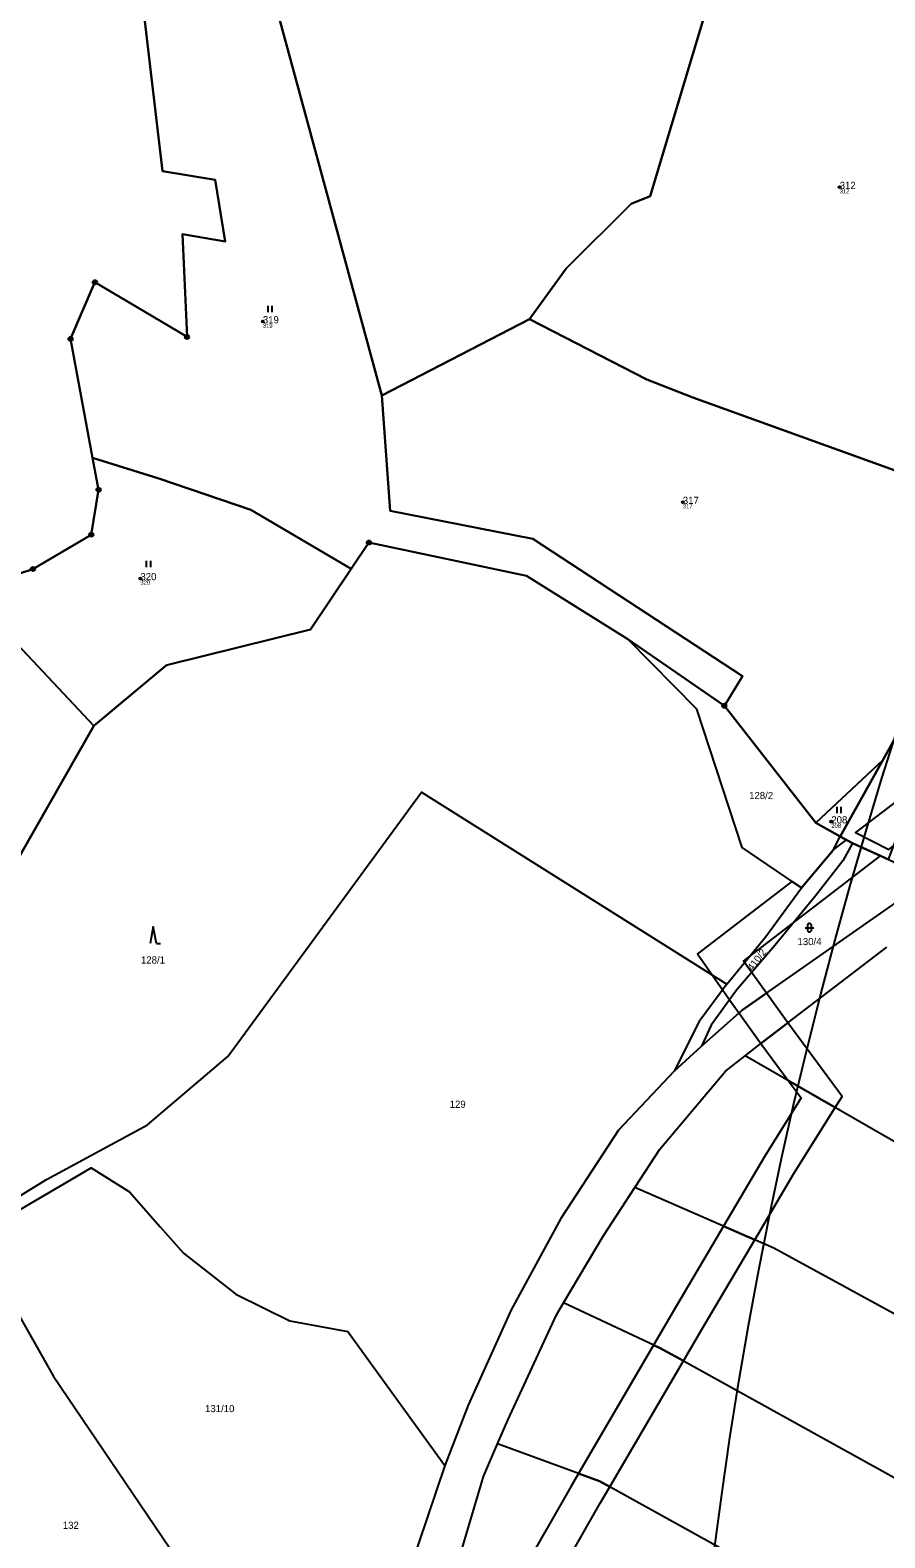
# Model space of a CAD drawing. Extents: x -680203 to -673936, y -1102717 to -1093650.
# Drawn here: x -678551.8 to -678349.4, y -1096510.8 to -1096153.8 of the extents above; entities that cross this region are included whole.
import ezdxf

# ---------------------------------------------------------------- set-up
doc = ezdxf.new("R2010")
doc.units = 0
for name, color, linetype in [('_Ideová část', 7, 'Continuous'), ('Definiční body', 7, 'Continuous'), ('Kresba - hranice', 7, 'Continuous'), ('SOxx01xx_ŽSp_násyp_plocha', 7, 'Continuous'), ('SOxx02xx_Koleje_param další_Popis10', 7, 'Continuous'), ('SOxxxxxx_Koleje_hlavní_body_Popis10', 7, 'Continuous'), ('SOxxxxxx_Koleje_LN_parametry_Popis10', 7, 'Continuous'), ('SOxxxxxx_Osa_bod_P', 7, 'Continuous'), ('x_prac', 7, 'Continuous')]:
    doc.layers.add(name, color=color, linetype=linetype)

msp = doc.modelspace()

# ---------------------------------------------------------------- linework, layer by layer
at = {"layer": '_Ideová část'}
msp.add_circle((-677321.69, -1096651.16), 1076.75, dxfattribs=at)
at = {"layer": 'Definiční body'}
for centre in [(-678360.04, -1096191), (-678496.66, -1096222.82), (-678397.2, -1096265.58), (-678525.65, -1096283.65), (-678362.03, -1096341.23)]:
    msp.add_circle(centre, 0.25, dxfattribs=at)
at = {"layer": 'Kresba - hranice'}
for points in [[(-678524.88, -1096149.05), (-678520.44, -1096187.22), (-678507.97, -1096189.26), (-678505.56, -1096203.89), (-678515.72, -1096202.17), (-678514.61, -1096226.46), (-678536.42, -1096213.52), (-678542.2, -1096226.92), (-678536.96, -1096255.1), (-678535.56, -1096262.65), (-678537.28, -1096273.29), (-678551.11, -1096281.43), (-678565.22, -1096286)], [(-678554.15, -1096349.17), (-678536.69, -1096318.57), (-678519.5, -1096304.2), (-678485.38, -1096295.77), (-678475.74, -1096281.39), (-678471.55, -1096275.15), (-678434.19, -1096283.04), (-678410.25, -1096298), (-678387.36, -1096313.8), (-678365.7, -1096341.55), (-678359.93, -1096344.76), (-678357.02, -1096346.34), (-678348.5, -1096350.22), (-678338.29, -1096354.87), (-678326.15, -1096360.47), (-678292.74, -1096332.84), (-678162.09, -1096228.65), (-678142.45, -1096212.89), (-678135.77, -1096208.06), (-678077.94, -1096158.62)]]:
    msp.add_lwpolyline(points, dxfattribs=at)
at = {"layer": 'SOxx01xx_ŽSp_násyp_plocha'}
for points in [[(-678394.86, -1096240.81), (-678327, -1096265.26), (-678295.99, -1096172.76), (-678294.3, -1096134.85), (-678298.74, -1096149.53), (-678338.84, -1096136.04), (-678389.81, -1096142.6), (-678404.95, -1096193.14), (-678409.41, -1096194.98), (-678424.81, -1096210.28), (-678433.52, -1096222.29), (-678405.7, -1096236.55)], [(-678466.47, -1096267.63), (-678432.72, -1096274.24), (-678383.05, -1096306.8), (-678387.36, -1096313.8), (-678365.7, -1096341.55), (-678349.82, -1096326.69), (-678340.3, -1096309.59), (-678327, -1096265.26), (-678394.86, -1096240.81), (-678405.7, -1096236.55), (-678433.52, -1096222.29), (-678468.46, -1096240.3)], [(-678536.69, -1096318.57), (-678519.5, -1096304.2), (-678485.38, -1096295.77), (-678475.74, -1096281.39), (-678499.46, -1096267.43), (-678521.32, -1096260.01), (-678536.96, -1096255.1), (-678535.56, -1096262.65), (-678537.28, -1096273.29), (-678551.11, -1096281.43), (-678565.22, -1096286), (-678566.29, -1096288.36), (-678555.97, -1096298.06)], [(-678349.82, -1096326.69), (-678365.7, -1096341.55), (-678359.93, -1096344.76)]]:
    msp.add_lwpolyline(points, close=True, dxfattribs=at)
for points in [[(-678294.3, -1096134.85), (-678295.99, -1096172.76), (-678327, -1096265.26), (-678340.3, -1096309.59), (-678349.82, -1096326.69), (-678359.93, -1096344.76), (-678357.02, -1096346.34), (-678348.5, -1096350.22), (-678343.92, -1096338.11), (-678333.73, -1096310.15), (-678328.08, -1096288), (-678294.98, -1096182.93), (-678292.97, -1096176.27), (-678288.76, -1096134.09)], [(-678493.26, -1096149.17), (-678468.46, -1096240.3), (-678433.52, -1096222.29), (-678424.81, -1096210.28), (-678409.41, -1096194.98), (-678404.95, -1096193.14), (-678389.81, -1096142.6)], [(-678524.88, -1096149.05), (-678520.44, -1096187.22), (-678507.97, -1096189.26), (-678505.56, -1096203.89), (-678515.72, -1096202.17), (-678514.61, -1096226.46), (-678536.42, -1096213.52), (-678542.2, -1096226.92), (-678536.96, -1096255.1), (-678521.32, -1096260.01), (-678499.46, -1096267.43), (-678475.74, -1096281.39), (-678471.55, -1096275.15), (-678434.19, -1096283.04), (-678410.25, -1096298), (-678387.36, -1096313.8), (-678383.05, -1096306.8), (-678432.72, -1096274.24), (-678466.47, -1096267.63), (-678468.46, -1096240.3), (-678493.26, -1096149.17)], [(-678554.15, -1096349.17), (-678536.69, -1096318.57), (-678555.97, -1096298.06)]]:
    msp.add_lwpolyline(points, dxfattribs=at)
at = {"layer": 'SOxx02xx_Koleje_param další_Popis10'}
for centre, radius in [((-678536.42, -1096213.52), 0.5), ((-678536.42, -1096213.52), 0.0303), ((-678514.61, -1096226.46), 0.5), ((-678542.2, -1096226.92), 0.5), ((-678542.2, -1096226.92), 0.0303), ((-678514.61, -1096226.46), 0.0303), ((-678535.56, -1096262.65), 0.5), ((-678535.56, -1096262.65), 0.0303), ((-678537.28, -1096273.29), 0.5), ((-678537.28, -1096273.29), 0.0303), ((-678471.55, -1096275.15), 0.5), ((-678471.55, -1096275.15), 0.5), ((-678471.55, -1096275.15), 0.0303), ((-678471.55, -1096275.15), 0.0303), ((-678551.11, -1096281.43), 0.5), ((-678551.11, -1096281.43), 0.0303), ((-678387.36, -1096313.8), 0.5), ((-678387.36, -1096313.8), 0.0303)]:
    msp.add_circle(centre, radius, dxfattribs=at)
at = {"layer": 'SOxxxxxx_Koleje_hlavní_body_Popis10'}
for p, q in [((-678495.41, -1096220.61), (-678495.41, -1096219.11)), ((-678494.41, -1096220.61), (-678494.41, -1096219.11)), ((-678524.17, -1096280.95), (-678524.17, -1096279.45)), ((-678523.17, -1096280.95), (-678523.17, -1096279.45)), ((-678360.66, -1096339.21), (-678360.66, -1096337.71)), ((-678359.66, -1096339.21), (-678359.66, -1096337.71)), ((-678522.62, -1096366.07), (-678523.37, -1096370.07)), ((-678521.87, -1096370.07), (-678522.62, -1096366.07)), ((-678368.2, -1096366.35), (-678366.2, -1096366.35)), ((-678367.7, -1096365.85), (-678367.7, -1096366.85)), ((-678366.7, -1096366.85), (-678366.7, -1096365.85)), ((-678521.87, -1096370.07), (-678520.87, -1096370.07))]:
    msp.add_line(p, q, dxfattribs=at)
for centre, start, end in [((-678367.2, -1096365.85), 0, 180), ((-678367.2, -1096366.85), 180, 359.9879)]:
    msp.add_arc(centre, 0.5, start, end, dxfattribs=at)
at = {"layer": 'SOxxxxxx_Koleje_LN_parametry_Popis10'}
msp.add_lwpolyline([(-678239.11, -1096143.42), (-678253.45, -1096192.42), (-678255.86, -1096200.65), (-678285.4, -1096197.06), (-678298.95, -1096237.68), (-678314.28, -1096283.58), (-678327.9, -1096322.16), (-678342.03, -1096332.92), (-678356.32, -1096343.83), (-678348.38, -1096347.82), (-678347.27, -1096346.98), (-678321.16, -1096327.08), (-678319.74, -1096323.07), (-678306.72, -1096286.18), (-678291.37, -1096240.22), (-678279.88, -1096205.78), (-678250.1, -1096209.41), (-678245.64, -1096194.2), (-678231.43, -1096145.66)], dxfattribs=at)
for points in [[(-678378.81, -1096379.92), (-678382.79, -1096374.24), (-678350.39, -1096349.36), (-678357.02, -1096346.34), (-678358.53, -1096345.52), (-678361.53, -1096347.83), (-678361.61, -1096347.98), (-678369.05, -1096356.95), (-678371.37, -1096355.38), (-678393.75, -1096372.56), (-678385.33, -1096384.55), (-678383.88, -1096386.57), (-678383.15, -1096385.92), (-678377.41, -1096381.87)], [(-678383.88, -1096386.57), (-678378.71, -1096393.78), (-678372.36, -1096388.91), (-678377.4, -1096381.89), (-678383.15, -1096385.92)], [(-678372.23, -1096402.52), (-678361.13, -1096408.91), (-678359.49, -1096406.29), (-678372.36, -1096388.91), (-678378, -1096393.22), (-678378.71, -1096393.78)], [(-678370.91, -1096424.58), (-678361.13, -1096408.91), (-678372.23, -1096402.52), (-678369.16, -1096406.67), (-678377.75, -1096420.42), (-678387.58, -1096437.05), (-678380.18, -1096440.27)], [(-678391.83, -1096459.99), (-678380.18, -1096440.27), (-678387.58, -1096437.05), (-678398.73, -1096455.93), (-678404.13, -1096465.17), (-678402.73, -1096465.82), (-678397.07, -1096468.95)], [(-678397.07, -1096468.95), (-678402.73, -1096465.82), (-678404.13, -1096465.17), (-678421.91, -1096495.58), (-678416.96, -1096497.39), (-678414.5, -1096498.75)], [(-678427.85, -1096522.02), (-678416.74, -1096502.58), (-678414.5, -1096498.75), (-678416.96, -1096497.39), (-678421.91, -1096495.58), (-678423.66, -1096498.58), (-678435.27, -1096518.88), (-678436.86, -1096524.33), (-678431.39, -1096526.29), (-678429.43, -1096527.43)]]:
    msp.add_lwpolyline(points, close=True, dxfattribs=at)
at = {"layer": 'x_prac'}
for p, q in [((-678493.26, -1096149.17), (-678468.46, -1096240.3)), ((-678468.46, -1096240.3), (-678433.52, -1096222.29)), ((-678387.36, -1096313.8), (-678410.25, -1096298)), ((-678387.36, -1096313.8), (-678410.25, -1096298)), ((-678365.7, -1096341.55), (-678387.36, -1096313.8)), ((-678365.7, -1096341.55), (-678387.36, -1096313.8)), ((-678349.82, -1096326.69), (-678365.7, -1096341.55)), ((-678359.93, -1096344.76), (-678349.82, -1096326.69)), ((-678359.93, -1096344.76), (-678365.7, -1096341.55)), ((-678359.93, -1096344.76), (-678365.7, -1096341.55)), ((-678357.02, -1096346.34), (-678359.93, -1096344.76)), ((-678357.02, -1096346.34), (-678359.93, -1096344.76)), ((-678348.5, -1096350.22), (-678357.02, -1096346.34)), ((-678348.5, -1096350.22), (-678357.02, -1096346.34)), ((-678399.21, -1096400.29), (-678392.76, -1096394.38))]:
    msp.add_line(p, q, dxfattribs=at)
for points in [[(-678536.96, -1096255.1), (-678542.2, -1096226.92), (-678536.42, -1096213.52), (-678514.61, -1096226.46), (-678515.72, -1096202.17), (-678505.56, -1096203.89), (-678507.97, -1096189.26), (-678520.44, -1096187.22), (-678524.88, -1096149.05), (-678515.87, -1096140.51), (-678526.15, -1096131.17), (-678522.43, -1096116.39), (-678541.65, -1096108.95)], [(-678536.96, -1096255.1), (-678542.2, -1096226.92), (-678536.42, -1096213.52), (-678514.61, -1096226.46), (-678515.72, -1096202.17), (-678505.56, -1096203.89), (-678507.97, -1096189.26), (-678520.44, -1096187.22), (-678524.88, -1096149.05), (-678515.87, -1096140.51), (-678526.15, -1096131.17), (-678522.43, -1096116.39), (-678541.65, -1096108.95)], [(-678433.52, -1096222.29), (-678424.81, -1096210.28), (-678409.41, -1096194.98), (-678404.95, -1096193.14), (-678389.81, -1096142.6), (-678338.84, -1096136.04)], [(-678433.52, -1096222.29), (-678405.7, -1096236.55), (-678394.86, -1096240.81), (-678327, -1096265.26)], [(-678468.46, -1096240.3), (-678466.47, -1096267.63), (-678432.72, -1096274.24), (-678383.05, -1096306.8), (-678387.36, -1096313.8)], [(-678566.29, -1096288.36), (-678565.22, -1096286), (-678551.11, -1096281.43), (-678537.28, -1096273.29), (-678535.56, -1096262.65), (-678536.96, -1096255.1)], [(-678566.29, -1096288.36), (-678565.22, -1096286), (-678551.11, -1096281.43), (-678537.28, -1096273.29), (-678535.56, -1096262.65), (-678536.96, -1096255.1)], [(-678536.96, -1096255.1), (-678521.32, -1096260.01), (-678499.46, -1096267.43), (-678475.74, -1096281.39)], [(-678327, -1096265.26), (-678340.3, -1096309.59), (-678349.82, -1096326.69)], [(-678410.25, -1096298), (-678434.19, -1096283.04), (-678471.55, -1096275.15), (-678475.74, -1096281.39)], [(-678410.25, -1096298), (-678434.19, -1096283.04), (-678471.55, -1096275.15), (-678475.74, -1096281.39)], [(-678475.74, -1096281.39), (-678485.38, -1096295.77), (-678519.5, -1096304.2), (-678536.69, -1096318.57)], [(-678475.74, -1096281.39), (-678485.38, -1096295.77), (-678519.5, -1096304.2), (-678536.69, -1096318.57)], [(-678536.69, -1096318.57), (-678555.97, -1096298.06), (-678566.29, -1096288.36)], [(-678369.05, -1096356.95), (-678383.13, -1096347.39), (-678393.91, -1096314.6), (-678410.25, -1096298)], [(-678536.69, -1096318.57), (-678554.15, -1096349.17), (-678572.36, -1096366.55), (-678570.87, -1096384.43), (-678588.76, -1096406.04), (-678592.12, -1096412.42), (-678606.52, -1096422.91), (-678625.66, -1096422.91), (-678631.34, -1096432.17), (-678650.87, -1096439.57)], [(-678536.69, -1096318.57), (-678554.15, -1096349.17), (-678572.36, -1096366.55), (-678570.87, -1096384.43), (-678588.76, -1096406.04), (-678592.12, -1096412.42), (-678606.52, -1096422.91), (-678625.66, -1096422.91), (-678631.34, -1096432.17), (-678650.87, -1096439.57)], [(-678652.64, -1096466.88), (-678652.49, -1096464.96), (-678637.42, -1096460.52), (-678616.84, -1096460.16), (-678589.11, -1096451.31), (-678547.88, -1096426.01), (-678523.99, -1096413.04), (-678504.95, -1096396.89), (-678459.08, -1096334.24), (-678386.81, -1096379.72)], [(-678357.02, -1096346.34), (-678359.32, -1096350.52), (-678365.71, -1096358.74), (-678375.44, -1096370.6), (-678384.5, -1096381.12), (-678390.49, -1096389.47), (-678392.76, -1096394.38)], [(-678369.05, -1096356.95), (-678361.61, -1096347.98), (-678359.93, -1096344.76)], [(-678392.76, -1096394.38), (-678383.15, -1096385.92), (-678341.59, -1096356.8), (-678338.29, -1096354.87)], [(-678386.81, -1096379.72), (-678377.52, -1096368.46), (-678369.05, -1096356.95)], [(-678382.4, -1096396.67), (-678378, -1096393.22), (-678348.88, -1096370.96)], [(-678386.81, -1096379.72), (-678393.29, -1096388.54), (-678399.21, -1096400.29)], [(-678408.59, -1096427.9), (-678402.65, -1096418.76), (-678387.08, -1096400.35), (-678382.4, -1096396.67)], [(-678159.19, -1096537.2), (-678236.47, -1096483.81), (-678330.53, -1096426.52), (-678382.4, -1096396.67)], [(-678399.21, -1096400.29), (-678412.39, -1096414.32), (-678426.11, -1096435.18), (-678437.83, -1096456.82), (-678448.05, -1096479.44), (-678453.58, -1096493.66)], [(-678564.65, -1096440.19), (-678565.12, -1096439.44), (-678537.28, -1096423.24), (-678528.22, -1096428.9), (-678521, -1096437.15), (-678515.43, -1096443.39), (-678503.07, -1096453.1), (-678490.3, -1096459.42), (-678476.55, -1096461.95), (-678453.58, -1096493.66)], [(-678425.45, -1096455.2), (-678416.05, -1096439.39), (-678408.59, -1096427.9)], [(-678185.13, -1096560.19), (-678240.47, -1096520.88), (-678303.32, -1096481.69), (-678375.66, -1096442.24), (-678408.59, -1096427.9)], [(-678564.65, -1096440.19), (-678546.33, -1096472.47), (-678484.56, -1096563.65), (-678479.11, -1096567.74), (-678478.22, -1096571.21)], [(-678441.05, -1096488.57), (-678438.61, -1096482.99), (-678427.13, -1096458.01), (-678425.45, -1096455.2)], [(-678184.49, -1096561.2), (-678203.5, -1096585.52), (-678204.6, -1096584.73), (-678274.76, -1096539.54), (-678328.73, -1096506.79), (-678402.73, -1096465.82), (-678425.45, -1096455.2)], [(-678451.2, -1096519.18), (-678444.42, -1096496.31), (-678441.05, -1096488.57)], [(-678234.77, -1096635.95), (-678221.27, -1096614.49), (-678222.71, -1096613.62), (-678324.61, -1096548.58), (-678416.96, -1096497.39), (-678441.05, -1096488.57)], [(-678453.58, -1096493.66), (-678467.82, -1096535.98), (-678478.22, -1096571.21)]]:
    msp.add_lwpolyline(points, dxfattribs=at)

# ---------------------------------------------------------------- texts
at = {"layer": 'Definiční body'}
for s, p in [('312', (-678360.04, -1096192.49)), ('319', (-678496.66, -1096224.31)), ('317', (-678397.2, -1096267.07)), ('320', (-678525.65, -1096285.14)), ('208', (-678362.03, -1096342.72))]:
    msp.add_text(s, height=1, dxfattribs=at).set_placement(p)
at = {"layer": 'SOxxxxxx_Osa_bod_P'}
for s, p in [('312', (-678360.04, -1096191.43)), ('319', (-678496.66, -1096223.25)), ('317', (-678397.2, -1096266.01)), ('320', (-678525.65, -1096284.07)), ('128/2', (-678381.49, -1096335.9)), ('208', (-678362.03, -1096341.66)), ('130/4', (-678370.04, -1096370.48)), ('128/1', (-678525.52, -1096374.85)), ('129', (-678452.41, -1096409.01)), ('131/10', (-678510.34, -1096481.07)), ('132', (-678544.03, -1096508.71))]:
    msp.add_text(s, height=1.7, dxfattribs=at).set_placement(p)
msp.add_text('410/2', height=1.7, rotation=53, dxfattribs=at).set_placement((-678380.7, -1096376.73))

doc.saveas('drawing.dxf')
